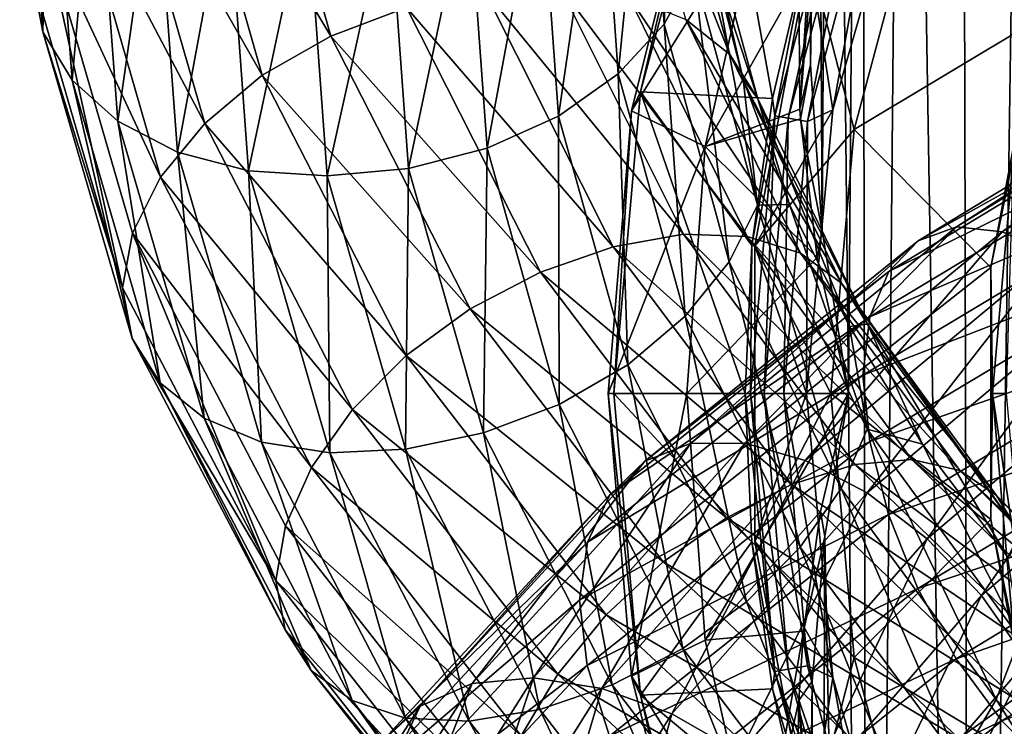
# Model space of a CAD drawing. Header units: metres. Extents: x -80 to 80, y -455 to 95.
# Tile 433 of 656: x -18.91 to -10.92, y -66.7 to -60.97. Entities that reach past the tile are written whole.
import ezdxf

# ---------------------------------------------------------------- set-up
doc = ezdxf.new("R2010")
doc.units = ezdxf.units.M
doc.layers.add('solid_501010_k_02', color=7, linetype='CONTINUOUS')

msp = doc.modelspace()

# ---------------------------------------------------------------- linework, layer by layer
at = {"layer": 'solid_501010_k_02'}
for points in [[(-12.497372, -50.545349, 264.743652), (-12.472243, -59.993923, 264.16745), (-12.494131, -61.334759, 265.382996)], [(-12.466619, -50.545349, 265.912903), (-12.497372, -50.545349, 264.743652), (-12.494131, -61.334759, 265.382996)], [(-12.466619, -50.545349, 265.912903), (-12.494131, -61.334759, 265.382996), (-12.397819, -62.676357, 266.595032)], [(-12.326715, -50.545349, 267.074158), (-12.466619, -50.545349, 265.912903), (-12.397819, -62.676357, 266.595032)], [(-12.326715, -50.545349, 267.074158), (-12.397819, -62.676357, 266.595032), (-12.185547, -64, 267.786102)], [(-12.078879, -50.545349, 268.217255), (-12.326715, -50.545349, 267.074158), (-12.185547, -64, 267.786102)], [(-12.078879, -50.545349, 268.217255), (-12.185547, -64, 267.786102), (-12.022826, -82.900002, 268.420776)], [(-11.725285, -50.545349, 269.332184), (-12.078879, -50.545349, 268.217255), (-12.022826, -82.900002, 268.420776)], [(-11.725285, -50.545349, 269.332184), (-12.022826, -82.900002, 268.420776), (-11.189547, -82.900002, 270.571716)], [(-11.269028, -50.545349, 270.409149), (-11.725285, -50.545349, 269.332184), (-11.189547, -82.900002, 270.571716)], [(-10.714101, -50.545349, 271.438782), (-11.269028, -50.545349, 270.409149), (-11.189547, -82.900002, 270.571716)], [(-10.714101, -50.545349, 271.438782), (-11.189547, -82.900002, 270.571716), (-9.975204, -82.900002, 272.532959)], [(-18.910841, -58.516361, 1091.8125), (-18.721889, -61.065845, 1089.799194), (-18.67226, -58.939873, 1092.180298)], [(-18.804489, -60.638824, 1089.411377), (-18.721889, -61.065845, 1089.799194), (-18.910841, -58.516361, 1091.8125)], [(-13.820017, -59.028263, 1092.089355), (-13.681931, -61.002808, 1090.714844), (-13.579836, -58.613708, 1091.712891)], [(-13.681931, -61.002808, 1090.714844), (-13.444151, -60.565147, 1090.374146), (-13.579836, -58.613708, 1091.712891)], [(-17.046282, -58.772739, 1088.064331), (-16.386702, -61.099876, 1086.339111), (-17.624775, -59.029377, 1088.184937)], [(-15.772873, -60.867599, 1086.396729), (-16.386702, -61.099876, 1086.339111), (-17.046282, -58.772739, 1088.064331)], [(-18.721889, -61.065845, 1089.799194), (-18.485693, -61.457039, 1090.190186), (-18.67226, -58.939873, 1092.180298)], [(-18.67226, -58.939873, 1092.180298), (-18.485693, -61.457039, 1090.190186), (-18.298069, -59.31918, 1092.502319)], [(-17.624775, -59.029377, 1088.184937), (-16.942812, -61.418648, 1086.384888), (-18.110498, -59.368954, 1088.398315)], [(-16.386702, -61.099876, 1086.339111), (-16.942812, -61.418648, 1086.384888), (-17.624775, -59.029377, 1088.184937)], [(-14.195586, -59.393745, 1092.425293), (-14.053748, -61.406757, 1090.998047), (-13.820017, -59.028263, 1092.089355)], [(-14.053748, -61.406757, 1090.998047), (-13.681931, -61.002808, 1090.714844), (-13.820017, -59.028263, 1092.089355)], [(-13.149282, -61.250885, 1087.885864), (-13.505402, -60.966637, 1087.475708), (-14.049006, -58.97879, 1088.836548)], [(-13.678554, -59.307518, 1089.205566), (-13.149282, -61.250885, 1087.885864), (-14.049006, -58.97879, 1088.836548)], [(-11.58414, -59.783718, 216.670502), (-9.915813, -59.062511, 208.408005), (-10.654238, -60.968605, 208.408005)], [(-12.80306, -61.606693, 225.473831), (-13.874375, -61.553574, 245.768097), (-13.238774, -59.18148, 245.768097)], [(-13.389583, -59.472614, 253.14827), (-13.238774, -59.18148, 245.768097), (-13.874375, -61.553574, 245.768097)], [(-12.527617, -60.435585, 225.473831), (-12.80306, -61.606693, 225.473831), (-13.238774, -59.18148, 245.768097)], [(-18.485693, -61.457039, 1090.190186), (-18.11524, -61.789673, 1090.553467), (-18.298069, -59.31918, 1092.502319)], [(-18.298069, -59.31918, 1092.502319), (-18.11524, -61.789673, 1090.553467), (-17.808598, -59.629642, 1092.758423)], [(-12.922226, -61.610386, 1088.305542), (-13.149282, -61.250885, 1087.885864), (-13.678554, -59.307518, 1089.205566)], [(-13.442357, -59.696835, 1089.601196), (-12.922226, -61.610386, 1088.305542), (-13.678554, -59.307518, 1089.205566)], [(-18.110498, -59.368954, 1088.398315), (-17.40974, -61.808651, 1086.533203), (-18.482315, -59.767731, 1088.686157)], [(-16.942812, -61.418648, 1086.384888), (-17.40974, -61.808651, 1086.533203), (-18.110498, -59.368954, 1088.398315)], [(-14.686212, -59.686253, 1092.699585), (-14.539472, -61.750988, 1091.205811), (-14.195586, -59.393745, 1092.425293)], [(-14.539472, -61.750988, 1091.205811), (-14.053748, -61.406757, 1090.998047), (-14.195586, -59.393745, 1092.425293)], [(-12.388083, -59.399479, 262.810791), (-12.587646, -60.646542, 263.594818), (-12.579794, -61.693146, 264.900696)], [(-12.388083, -59.399479, 262.810791), (-12.579794, -61.693146, 264.900696), (-12.472243, -59.993923, 264.16745)], [(-13.94687, -61.705887, 253.14827), (-13.389583, -59.472614, 253.14827), (-13.874375, -61.553574, 245.768097)], [(-12.903541, -60.0387, 260.51593), (-13.389583, -59.472614, 253.14827), (-13.94687, -61.705887, 253.14827)], [(-12.503762, -60.442493, 225), (-12.312249, -61.698456, 225), (-11.679694, -59.475254, 225)], [(-11.943911, -59.652771, 225.035461), (-11.679694, -59.475254, 225), (-12.312249, -61.698456, 225)], [(-12.196824, -59.560719, 225.290665), (-12.7824, -61.746117, 225.290665), (-12.527617, -60.435585, 225.473831)], [(-12.67404, -61.765224, 225.137177), (-12.7824, -61.746117, 225.290665), (-12.196824, -59.560719, 225.290665)], [(-12.093428, -59.598351, 225.137177), (-12.67404, -61.765224, 225.137177), (-12.196824, -59.560719, 225.290665)], [(-12.093428, -59.598351, 225.137177), (-12.517344, -61.792854, 225.035461), (-12.67404, -61.765224, 225.137177)], [(-12.093428, -59.598351, 225.137177), (-11.943911, -59.652771, 225.035461), (-12.517344, -61.792854, 225.035461)], [(-18.11524, -61.789673, 1090.553467), (-17.630659, -62.041767, 1090.866943), (-17.808598, -59.629642, 1092.758423)], [(-17.808598, -59.629642, 1092.758423), (-17.630659, -62.041767, 1090.866943), (-17.225147, -59.847664, 1092.929199)], [(-12.517344, -61.792854, 225.035461), (-11.943911, -59.652771, 225.035461), (-12.312249, -61.698456, 225)], [(-15.270543, -59.882988, 1092.892212), (-15.117965, -62.010574, 1091.321167), (-14.686212, -59.686253, 1092.699585)], [(-15.117965, -62.010574, 1091.321167), (-14.539472, -61.750988, 1091.205811), (-14.686212, -59.686253, 1092.699585)], [(-13.442357, -59.696835, 1089.601196), (-13.307853, -60.405128, 1089.801025), (-13.040816, -61.449078, 1089.091309)], [(-13.442357, -59.696835, 1089.601196), (-13.040816, -61.449078, 1089.091309), (-12.922226, -61.610386, 1088.305542)], [(-18.482315, -59.767731, 1088.686157), (-17.76717, -62.244045, 1086.768677), (-18.720097, -60.200897, 1089.029175)], [(-17.40974, -61.808651, 1086.533203), (-17.76717, -62.244045, 1086.768677), (-18.482315, -59.767731, 1088.686157)], [(-12.140301, -61.859337, 216.670502), (-12.503762, -60.442493, 225), (-11.58414, -59.783718, 216.670502)], [(-12.140301, -61.859337, 216.670502), (-11.58414, -59.783718, 216.670502), (-10.654238, -60.968605, 208.408005)], [(-17.630659, -62.041767, 1090.866943), (-17.05304, -62.192371, 1091.108765), (-17.225147, -59.847664, 1092.929199)], [(-17.225147, -59.847664, 1092.929199), (-17.05304, -62.192371, 1091.108765), (-16.580612, -59.963184, 1093.007813)], [(-15.915524, -59.975185, 1092.995239), (-15.756501, -62.173279, 1091.340454), (-15.270543, -59.882988, 1092.892212)], [(-15.756501, -62.173279, 1091.340454), (-15.117965, -62.010574, 1091.321167), (-15.270543, -59.882988, 1092.892212)], [(-17.05304, -62.192371, 1091.108765), (-16.414946, -62.2351, 1091.268066), (-16.580612, -59.963184, 1093.007813)], [(-16.580612, -59.963184, 1093.007813), (-16.414946, -62.2351, 1091.268066), (-15.915524, -59.975185, 1092.995239)], [(-16.414946, -62.2351, 1091.268066), (-15.756501, -62.173279, 1091.340454), (-15.915524, -59.975185, 1092.995239)], [(-12.579794, -61.693146, 264.900696), (-12.494131, -61.334759, 265.382996), (-12.472243, -59.993923, 264.16745)], [(-13.348482, -61.997181, 260.51593), (-12.903541, -60.0387, 260.51593), (-13.94687, -61.705887, 253.14827)], [(-12.587646, -60.646542, 263.594818), (-12.903541, -60.0387, 260.51593), (-13.348482, -61.997181, 260.51593)], [(-18.720097, -60.200897, 1089.029175), (-18.076832, -63.142056, 1087.4375), (-18.804489, -60.638824, 1089.411377)], [(-18.720097, -60.200897, 1089.029175), (-17.99575, -62.698143, 1087.075073), (-18.076832, -63.142056, 1087.4375)], [(-17.76717, -62.244045, 1086.768677), (-17.99575, -62.698143, 1087.075073), (-18.720097, -60.200897, 1089.029175)], [(-13.444151, -60.565147, 1090.374146), (-12.92395, -62.471256, 1089.067139), (-13.307853, -60.405128, 1089.801025)], [(-12.92395, -62.471256, 1089.067139), (-13.040816, -61.449078, 1089.091309), (-13.307853, -60.405128, 1089.801025)], [(-12.503762, -60.442493, 225), (-12.944556, -62.800648, 225), (-12.312249, -61.698456, 225)], [(-12.140301, -61.859337, 216.670502), (-12.944556, -62.800648, 225), (-12.503762, -60.442493, 225)], [(-12.7824, -61.746117, 225.290665), (-12.80306, -61.606693, 225.473831), (-12.527617, -60.435585, 225.473831)], [(-18.804489, -60.638824, 1089.411377), (-18.076832, -63.142056, 1087.4375), (-18.721889, -61.065845, 1089.799194)], [(-13.681931, -61.002808, 1090.714844), (-13.152531, -62.931293, 1089.372559), (-13.444151, -60.565147, 1090.374146)], [(-13.152531, -62.931293, 1089.372559), (-12.92395, -62.471256, 1089.067139), (-13.444151, -60.565147, 1090.374146)], [(-14.526503, -60.697113, 1086.786743), (-13.524481, -62.707867, 1085.390869), (-15.139907, -60.730438, 1086.54895)], [(-13.007513, -62.724632, 1085.770386), (-13.524481, -62.707867, 1085.390869), (-14.526503, -60.697113, 1086.786743)], [(-13.971232, -60.776337, 1087.100952), (-13.007513, -62.724632, 1085.770386), (-14.526503, -60.697113, 1086.786743)], [(-12.579794, -61.693146, 264.900696), (-12.587646, -60.646542, 263.594818), (-13.348482, -61.997181, 260.51593)], [(-15.139907, -60.730438, 1086.54895), (-14.095573, -62.809174, 1085.079346), (-15.772873, -60.867599, 1086.396729)], [(-13.524481, -62.707867, 1085.390869), (-14.095573, -62.809174, 1085.079346), (-15.139907, -60.730438, 1086.54895)], [(-12.573814, -62.861595, 1086.198486), (-13.007513, -62.724632, 1085.770386), (-13.971232, -60.776337, 1087.100952)], [(-13.505402, -60.966637, 1087.475708), (-12.573814, -62.861595, 1086.198486), (-13.971232, -60.776337, 1087.100952)], [(-15.772873, -60.867599, 1086.396729), (-14.684878, -63.015503, 1084.849609), (-16.386702, -61.099876, 1086.339111)], [(-14.095573, -62.809174, 1085.079346), (-14.684878, -63.015503, 1084.849609), (-15.772873, -60.867599, 1086.396729)], [(-14.053748, -61.406757, 1090.998047), (-13.50996, -63.372509, 1089.604126), (-13.681931, -61.002808, 1090.714844)], [(-13.50996, -63.372509, 1089.604126), (-13.152531, -62.931293, 1089.372559), (-13.681931, -61.002808, 1090.714844)], [(-12.24226, -63.10405, 1086.647827), (-12.573814, -62.861595, 1086.198486), (-13.505402, -60.966637, 1087.475708)], [(-13.149282, -61.250885, 1087.885864), (-12.24226, -63.10405, 1086.647827), (-13.505402, -60.966637, 1087.475708)], [(-12.140301, -61.859337, 216.670502), (-10.654238, -60.968605, 208.408005), (-11.029846, -62.977936, 208.408005)], [(-10.849297, -62.086975, 208.246597), (-11.029846, -62.977936, 208.408005), (-10.654238, -60.968605, 208.408005)], [(-18.721889, -61.065845, 1089.799194), (-17.997475, -63.551773, 1087.830322), (-18.485693, -61.457039, 1090.190186)], [(-18.076832, -63.142056, 1087.4375), (-17.997475, -63.551773, 1087.830322), (-18.721889, -61.065845, 1089.799194)], [(-16.386702, -61.099876, 1086.339111), (-15.256366, -63.313736, 1084.715332), (-16.942812, -61.418648, 1086.384888)], [(-14.684878, -63.015503, 1084.849609), (-15.256366, -63.313736, 1084.715332), (-16.386702, -61.099876, 1086.339111)], [(-8.823799, -61.122719, 1113.36084), (-11.308135, -62.647842, 1112.371582), (-9.066976, -61.207577, 1113.961426)], [(-10.936972, -62.687752, 1111.834717), (-11.308135, -62.647842, 1112.371582), (-8.823799, -61.122719, 1113.36084)], [(-8.534179, -61.196438, 1112.778198), (-10.936972, -62.687752, 1111.834717), (-8.823799, -61.122719, 1113.36084)], [(-10.527284, -62.873657, 1111.349854), (-10.936972, -62.687752, 1111.834717), (-8.534179, -61.196438, 1112.778198)], [(-12.030865, -63.435532, 1087.090454), (-12.24226, -63.10405, 1086.647827), (-13.149282, -61.250885, 1087.885864)], [(-12.922226, -61.610386, 1088.305542), (-12.030865, -63.435532, 1087.090454), (-13.149282, -61.250885, 1087.885864)], [(-9.066976, -61.207577, 1113.961426), (-11.619778, -62.760117, 1112.932129), (-9.253124, -61.436886, 1114.5448)], [(-11.308135, -62.647842, 1112.371582), (-11.619778, -62.760117, 1112.932129), (-9.066976, -61.207577, 1113.961426)], [(-12.574891, -61.772377, 264.999634), (-12.494131, -61.334759, 265.382996), (-12.579794, -61.693146, 264.900696)], [(-12.574891, -61.772377, 264.999634), (-12.397819, -62.676357, 266.595032), (-12.494131, -61.334759, 265.382996)], [(-16.942812, -61.418648, 1086.384888), (-15.774116, -63.690895, 1084.689819), (-17.40974, -61.808651, 1086.533203)], [(-15.256366, -63.313736, 1084.715332), (-15.774116, -63.690895, 1084.689819), (-16.942812, -61.418648, 1086.384888)], [(-14.539472, -61.750988, 1091.205811), (-13.976889, -63.766857, 1089.746704), (-14.053748, -61.406757, 1090.998047)], [(-13.976889, -63.766857, 1089.746704), (-13.50996, -63.372509, 1089.604126), (-14.053748, -61.406757, 1090.998047)], [(-9.253124, -61.436886, 1114.5448), (-11.858336, -63.009304, 1113.483398), (-9.372169, -61.793991, 1115.075439)], [(-11.619778, -62.760117, 1112.932129), (-11.858336, -63.009304, 1113.483398), (-9.253124, -61.436886, 1114.5448)], [(-18.485693, -61.457039, 1090.190186), (-17.770418, -63.911583, 1088.244019), (-18.11524, -61.789673, 1090.553467)], [(-17.997475, -63.551773, 1087.830322), (-17.770418, -63.911583, 1088.244019), (-18.485693, -61.457039, 1090.190186)], [(-12.92395, -62.471256, 1089.067139), (-12.663354, -62.467094, 1088.403442), (-13.040816, -61.449078, 1089.091309)], [(-12.922226, -61.610386, 1088.305542), (-13.040816, -61.449078, 1089.091309), (-12.663354, -62.467094, 1088.403442)], [(-13.874375, -61.553574, 245.768097), (-13.024833, -64, 225.473831), (-14.088409, -64, 245.768097)], [(-13.94687, -61.705887, 253.14827), (-13.874375, -61.553574, 245.768097), (-14.088409, -64, 245.768097)], [(-12.969271, -62.798222, 225.473831), (-13.024833, -64, 225.473831), (-13.874375, -61.553574, 245.768097)], [(-12.80306, -61.606693, 225.473831), (-12.969271, -62.798222, 225.473831), (-13.874375, -61.553574, 245.768097)], [(-12.7824, -61.746117, 225.290665), (-12.969271, -62.798222, 225.473831), (-12.80306, -61.606693, 225.473831)], [(-12.922226, -61.610386, 1088.305542), (-12.663354, -62.467094, 1088.403442), (-12.177386, -63.455177, 1087.74353)], [(-12.922226, -61.610386, 1088.305542), (-12.177386, -63.455177, 1087.74353), (-12.030865, -63.435532, 1087.090454)], [(-15.117965, -62.010574, 1091.321167), (-14.532998, -64.087357, 1089.786133), (-14.539472, -61.750988, 1091.205811)], [(-14.532998, -64.087357, 1089.786133), (-13.976889, -63.766857, 1089.746704), (-14.539472, -61.750988, 1091.205811)], [(-13.94687, -61.705887, 253.14827), (-14.088409, -64, 245.768097), (-14.134289, -64, 253.14827)], [(-13.348482, -61.997181, 260.51593), (-13.94687, -61.705887, 253.14827), (-14.134289, -64, 253.14827)], [(-12.574891, -61.772377, 264.999634), (-12.579794, -61.693146, 264.900696), (-13.348482, -61.997181, 260.51593)], [(-12.7824, -61.746117, 225.290665), (-12.979589, -64, 225.290665), (-12.969271, -62.798222, 225.473831)], [(-12.7824, -61.746117, 225.290665), (-12.869557, -64, 225.137177), (-12.979589, -64, 225.290665)], [(-12.944556, -62.800648, 225), (-12.525517, -64, 225), (-12.312249, -61.698456, 225)], [(-12.67404, -61.765224, 225.137177), (-12.869557, -64, 225.137177), (-12.7824, -61.746117, 225.290665)], [(-12.517344, -61.792854, 225.035461), (-12.312249, -61.698456, 225), (-12.525517, -64, 225)], [(-18.11524, -61.789673, 1090.553467), (-17.414299, -64.198936, 1088.647949), (-17.630659, -62.041767, 1090.866943)], [(-17.770418, -63.911583, 1088.244019), (-17.414299, -64.198936, 1088.647949), (-18.11524, -61.789673, 1090.553467)], [(-17.40974, -61.808651, 1086.533203), (-16.208836, -64.128288, 1084.776245), (-17.76717, -62.244045, 1086.768677)], [(-15.774116, -63.690895, 1084.689819), (-16.208836, -64.128288, 1084.776245), (-17.40974, -61.808651, 1086.533203)], [(-12.440019, -62.895477, 266.402863), (-12.574891, -61.772377, 264.999634), (-13.348482, -61.997181, 260.51593)], [(-12.67404, -61.765224, 225.137177), (-12.710443, -64, 225.035461), (-12.869557, -64, 225.137177)], [(-12.67404, -61.765224, 225.137177), (-12.517344, -61.792854, 225.035461), (-12.710443, -64, 225.035461)], [(-12.517344, -61.792854, 225.035461), (-12.525517, -64, 225), (-12.710443, -64, 225.035461)], [(-12.440019, -62.895477, 266.402863), (-12.397819, -62.676357, 266.595032), (-12.574891, -61.772377, 264.999634)], [(-9.372169, -61.793991, 1115.075439), (-12.010898, -63.377735, 1113.991455), (-9.413958, -62.261047, 1115.517212)], [(-11.858336, -63.009304, 1113.483398), (-12.010898, -63.377735, 1113.991455), (-9.372169, -61.793991, 1115.075439)], [(-12.327584, -64, 216.670502), (-12.944556, -62.800648, 225), (-12.140301, -61.859337, 216.670502)], [(-12.327584, -64, 216.670502), (-12.140301, -61.859337, 216.670502), (-11.029846, -62.977936, 208.408005)], [(-13.348482, -61.997181, 260.51593), (-14.134289, -64, 253.14827), (-13.497898, -64, 260.51593)], [(-12.440019, -62.895477, 266.402863), (-13.348482, -61.997181, 260.51593), (-13.497898, -64, 260.51593)], [(-17.630659, -62.041767, 1090.866943), (-16.948467, -64.394409, 1089.0177), (-17.05304, -62.192371, 1091.108765)], [(-17.414299, -64.198936, 1088.647949), (-16.948467, -64.394409, 1089.0177), (-17.630659, -62.041767, 1090.866943)], [(-15.756501, -62.173279, 1091.340454), (-15.146827, -64.318405, 1089.723267), (-15.117965, -62.010574, 1091.321167)], [(-15.146827, -64.318405, 1089.723267), (-14.532998, -64.087357, 1089.786133), (-15.117965, -62.010574, 1091.321167)], [(-11.016665, -64, 208.246597), (-11.029846, -62.977936, 208.408005), (-10.849297, -62.086975, 208.246597)], [(-11.016665, -64, 208.246597), (-10.849297, -62.086975, 208.246597), (-10.90488, -64, 208.115189)], [(-17.05304, -62.192371, 1091.108765), (-16.393198, -64.479637, 1089.329346), (-16.414946, -62.2351, 1091.268066)], [(-16.948467, -64.394409, 1089.0177), (-16.393198, -64.479637, 1089.329346), (-17.05304, -62.192371, 1091.108765)], [(-16.414946, -62.2351, 1091.268066), (-15.779794, -64.45179, 1089.567749), (-15.756501, -62.173279, 1091.340454)], [(-16.393198, -64.479637, 1089.329346), (-15.779794, -64.45179, 1089.567749), (-16.414946, -62.2351, 1091.268066)], [(-15.779794, -64.45179, 1089.567749), (-15.146827, -64.318405, 1089.723267), (-15.756501, -62.173279, 1091.340454)], [(-17.76717, -62.244045, 1086.768677), (-16.541611, -64.598091, 1084.962036), (-17.99575, -62.698143, 1087.075073)], [(-16.208836, -64.128288, 1084.776245), (-16.541611, -64.598091, 1084.962036), (-17.76717, -62.244045, 1086.768677)], [(-9.413958, -62.261047, 1115.517212), (-12.068283, -63.849205, 1114.42041), (-9.373067, -62.810688, 1115.837158)], [(-12.010898, -63.377735, 1113.991455), (-12.068283, -63.849205, 1114.42041), (-9.413958, -62.261047, 1115.517212)], [(-13.152531, -62.931293, 1089.372559), (-12.245283, -64.770493, 1088.112915), (-12.92395, -62.471256, 1089.067139)], [(-12.92395, -62.471256, 1089.067139), (-12.032471, -64.289421, 1087.841064), (-12.663354, -62.467094, 1088.403442)], [(-12.245283, -64.770493, 1088.112915), (-12.032471, -64.289421, 1087.841064), (-12.92395, -62.471256, 1089.067139)], [(-12.032471, -64.289421, 1087.841064), (-12.177386, -63.455177, 1087.74353), (-12.663354, -62.467094, 1088.403442)], [(-17.99575, -62.698143, 1087.075073), (-16.833288, -65.514519, 1085.58252), (-18.076832, -63.142056, 1087.4375)], [(-17.99575, -62.698143, 1087.075073), (-16.754423, -65.071838, 1085.233643), (-16.833288, -65.514519, 1085.58252)], [(-16.541611, -64.598091, 1084.962036), (-16.754423, -65.071838, 1085.233643), (-17.99575, -62.698143, 1087.075073)], [(-13.524481, -62.707867, 1085.390869), (-12.134314, -64.574104, 1084.135864), (-14.095573, -62.809174, 1085.079346)], [(-11.670484, -64.534172, 1084.575439), (-12.134314, -64.574104, 1084.135864), (-13.524481, -62.707867, 1085.390869)], [(-13.007513, -62.724632, 1085.770386), (-11.670484, -64.534172, 1084.575439), (-13.524481, -62.707867, 1085.390869)], [(-11.308135, -62.647842, 1112.371582), (-13.467546, -64.403839, 1111.059937), (-11.619778, -62.760117, 1112.932129)], [(-13.025505, -64.402824, 1110.579834), (-13.467546, -64.403839, 1111.059937), (-11.308135, -62.647842, 1112.371582)], [(-10.936972, -62.687752, 1111.834717), (-13.025505, -64.402824, 1110.579834), (-11.308135, -62.647842, 1112.371582)], [(-12.537583, -64.542397, 1110.156006), (-13.025505, -64.402824, 1110.579834), (-10.936972, -62.687752, 1111.834717)], [(-10.527284, -62.873657, 1111.349854), (-12.537583, -64.542397, 1110.156006), (-10.936972, -62.687752, 1111.834717)], [(-12.440019, -62.895477, 266.402863), (-12.185547, -64, 267.786102), (-12.397819, -62.676357, 266.595032)], [(-11.619778, -62.760117, 1112.932129), (-13.8387, -64.549202, 1111.571167), (-11.858336, -63.009304, 1113.483398)], [(-13.467546, -64.403839, 1111.059937), (-13.8387, -64.549202, 1111.571167), (-11.619778, -62.760117, 1112.932129)], [(-12.979589, -64, 225.290665), (-13.024833, -64, 225.473831), (-12.969271, -62.798222, 225.473831)], [(-11.281365, -64.622726, 1085.052612), (-11.670484, -64.534172, 1084.575439), (-13.007513, -62.724632, 1085.770386)], [(-12.573814, -62.861595, 1086.198486), (-11.281365, -64.622726, 1085.052612), (-13.007513, -62.724632, 1085.770386)], [(-12.944556, -62.800648, 225), (-12.944556, -65.199348, 225), (-12.525517, -64, 225)], [(-12.327584, -64, 216.670502), (-12.944556, -65.199348, 225), (-12.944556, -62.800648, 225)], [(-14.095573, -62.809174, 1085.079346), (-12.646704, -64.737152, 1083.75647), (-14.684878, -63.015503, 1084.849609)], [(-12.134314, -64.574104, 1084.135864), (-12.646704, -64.737152, 1083.75647), (-14.095573, -62.809174, 1085.079346)], [(-10.983891, -64.827255, 1085.537964), (-11.281365, -64.622726, 1085.052612), (-12.573814, -62.861595, 1086.198486)], [(-12.24226, -63.10405, 1086.647827), (-10.983891, -64.827255, 1085.537964), (-12.573814, -62.861595, 1086.198486)], [(-12.03445, -64.80587, 1109.80957), (-12.537583, -64.542397, 1110.156006), (-10.527284, -62.873657, 1111.349854)], [(-12.068283, -63.849205, 1114.42041), (-12.012049, -64.388145, 1114.743774), (-9.373067, -62.810688, 1115.837158)], [(-10.104823, -63.18581, 1110.941528), (-12.03445, -64.80587, 1109.80957), (-10.527284, -62.873657, 1111.349854)], [(-9.373067, -62.810688, 1115.837158), (-12.012049, -64.388145, 1114.743774), (-9.254816, -63.420395, 1116.030762)], [(-13.50996, -63.372509, 1089.604126), (-12.578058, -65.246727, 1088.295532), (-13.152531, -62.931293, 1089.372559)], [(-12.440019, -62.895477, 266.402863), (-13.497898, -64, 260.51593), (-12.185547, -64, 267.786102)], [(-12.578058, -65.246727, 1088.295532), (-12.245283, -64.770493, 1088.112915), (-13.152531, -62.931293, 1089.372559)], [(-14.684878, -63.015503, 1084.849609), (-13.175435, -65.006294, 1083.455444), (-15.256366, -63.313736, 1084.715332)], [(-12.646704, -64.737152, 1083.75647), (-13.175435, -65.006294, 1083.455444), (-14.684878, -63.015503, 1084.849609)], [(-11.858336, -63.009304, 1113.483398), (-14.122815, -64.822273, 1112.082886), (-12.010898, -63.377735, 1113.991455)], [(-13.8387, -64.549202, 1111.571167), (-14.122815, -64.822273, 1112.082886), (-11.858336, -63.009304, 1113.483398)], [(-12.327584, -64, 216.670502), (-11.029846, -62.977936, 208.408005), (-11.029846, -65.022064, 208.408005)], [(-11.016665, -64, 208.246597), (-11.029846, -65.022064, 208.408005), (-11.029846, -62.977936, 208.408005)], [(-10.794225, -65.133331, 1086.001465), (-10.983891, -64.827255, 1085.537964), (-12.24226, -63.10405, 1086.647827)], [(-12.030865, -63.435532, 1087.090454), (-10.794225, -65.133331, 1086.001465), (-12.24226, -63.10405, 1086.647827)], [(-18.076832, -63.142056, 1087.4375), (-16.833288, -65.514519, 1085.58252), (-17.997475, -63.551773, 1087.830322)], [(-11.546865, -65.176491, 1109.561035), (-12.03445, -64.80587, 1109.80957), (-10.104823, -63.18581, 1110.941528)], [(-9.695419, -63.604332, 1110.634277), (-11.546865, -65.176491, 1109.561035), (-10.104823, -63.18581, 1110.941528)], [(-15.256366, -63.313736, 1084.715332), (-13.68818, -65.364433, 1083.25061), (-15.774116, -63.690895, 1084.689819)], [(-13.175435, -65.006294, 1083.455444), (-13.68818, -65.364433, 1083.25061), (-15.256366, -63.313736, 1084.715332)], [(-12.010898, -63.377735, 1113.991455), (-14.30451, -65.204147, 1112.563477), (-12.068283, -63.849205, 1114.42041)], [(-14.122815, -64.822273, 1112.082886), (-14.30451, -65.204147, 1112.563477), (-12.010898, -63.377735, 1113.991455)], [(-13.976889, -63.766857, 1089.746704), (-13.012779, -65.688171, 1088.375977), (-13.50996, -63.372509, 1089.604126)], [(-13.012779, -65.688171, 1088.375977), (-12.578058, -65.246727, 1088.295532), (-13.50996, -63.372509, 1089.604126)], [(-12.030865, -63.435532, 1087.090454), (-12.177386, -63.455177, 1087.74353), (-11.585923, -64.409698, 1087.117188)], [(-12.030865, -63.435532, 1087.090454), (-11.585923, -64.409698, 1087.117188), (-10.893311, -65.325867, 1086.530884)], [(-12.030865, -63.435532, 1087.090454), (-10.893311, -65.325867, 1086.530884), (-10.794225, -65.133331, 1086.001465)], [(-12.012049, -64.388145, 1114.743774), (-11.860504, -64.980751, 1114.95105), (-9.254816, -63.420395, 1116.030762)], [(-9.254816, -63.420395, 1116.030762), (-11.860504, -64.980751, 1114.95105), (-9.069349, -64.044884, 1116.086914)], [(-12.032471, -64.289421, 1087.841064), (-11.585923, -64.409698, 1087.117188), (-12.177386, -63.455177, 1087.74353)], [(-17.997475, -63.551773, 1087.830322), (-16.756029, -65.914803, 1085.974731), (-17.770418, -63.911583, 1088.244019)], [(-16.833288, -65.514519, 1085.58252), (-16.756029, -65.914803, 1085.974731), (-17.997475, -63.551773, 1087.830322)], [(-11.10549, -65.637604, 1109.430786), (-11.546865, -65.176491, 1109.561035), (-9.695419, -63.604332, 1110.634277)], [(-9.324815, -64.109505, 1110.451782), (-11.10549, -65.637604, 1109.430786), (-9.695419, -63.604332, 1110.634277)], [(-15.774116, -63.690895, 1084.689819), (-14.152711, -65.794632, 1083.159546), (-16.208836, -64.128288, 1084.776245)], [(-13.68818, -65.364433, 1083.25061), (-14.152711, -65.794632, 1083.159546), (-15.774116, -63.690895, 1084.689819)], [(-14.532998, -64.087357, 1089.786133), (-13.530528, -66.06591, 1088.343262), (-13.976889, -63.766857, 1089.746704)], [(-13.530528, -66.06591, 1088.343262), (-13.012779, -65.688171, 1088.375977), (-13.976889, -63.766857, 1089.746704)], [(-17.770418, -63.911583, 1088.244019), (-16.544634, -66.24511, 1086.410034), (-17.414299, -64.198936, 1088.647949)], [(-16.756029, -65.914803, 1085.974731), (-16.544634, -66.24511, 1086.410034), (-17.770418, -63.911583, 1088.244019)], [(-12.068283, -63.849205, 1114.42041), (-14.368502, -65.674995, 1112.980835), (-12.012049, -64.388145, 1114.743774)], [(-14.30451, -65.204147, 1112.563477), (-14.368502, -65.674995, 1112.980835), (-12.068283, -63.849205, 1114.42041)], [(-14.134289, -64, 253.14827), (-14.088409, -64, 245.768097), (-13.874375, -66.446426, 245.768097)], [(-13.94708, -66.292839, 253.14827), (-14.134289, -64, 253.14827), (-13.874375, -66.446426, 245.768097)], [(-13.497898, -64, 260.51593), (-14.134289, -64, 253.14827), (-13.94708, -66.292839, 253.14827)], [(-12.969271, -65.201782, 225.473831), (-14.088409, -64, 245.768097), (-13.024833, -64, 225.473831)], [(-12.969271, -65.201782, 225.473831), (-13.874375, -66.446426, 245.768097), (-14.088409, -64, 245.768097)], [(-13.348936, -65.999786, 260.51593), (-13.497898, -64, 260.51593), (-13.94708, -66.292839, 253.14827)], [(-13.348936, -65.999786, 260.51593), (-12.185547, -64, 267.786102), (-13.497898, -64, 260.51593)], [(-12.412838, -64.955551, 266.589264), (-12.185547, -64, 267.786102), (-13.348936, -65.999786, 260.51593)], [(-12.7824, -66.253883, 225.290665), (-12.969271, -65.201782, 225.473831), (-13.024833, -64, 225.473831)], [(-12.979589, -64, 225.290665), (-12.7824, -66.253883, 225.290665), (-13.024833, -64, 225.473831)], [(-12.67404, -66.234772, 225.137177), (-12.7824, -66.253883, 225.290665), (-12.979589, -64, 225.290665)], [(-12.67404, -66.234772, 225.137177), (-12.979589, -64, 225.290665), (-12.869557, -64, 225.137177)], [(-12.944556, -65.199348, 225), (-12.312249, -66.301544, 225), (-12.525517, -64, 225)], [(-12.140301, -66.140663, 216.670502), (-12.944556, -65.199348, 225), (-12.327584, -64, 216.670502)], [(-12.869557, -64, 225.137177), (-12.710443, -64, 225.035461), (-12.517344, -66.207146, 225.035461)], [(-12.67404, -66.234772, 225.137177), (-12.869557, -64, 225.137177), (-12.517344, -66.207146, 225.035461)], [(-12.710443, -64, 225.035461), (-12.525517, -64, 225), (-12.312249, -66.301544, 225)], [(-12.517344, -66.207146, 225.035461), (-12.710443, -64, 225.035461), (-12.312249, -66.301544, 225)], [(-12.412838, -64.955551, 266.589264), (-12.377769, -65.158562, 266.743805), (-12.185547, -64, 267.786102)], [(-12.185547, -64, 267.786102), (-12.377769, -65.158562, 266.743805), (-12.022826, -82.900002, 268.420776)], [(-12.140301, -66.140663, 216.670502), (-12.327584, -64, 216.670502), (-11.029846, -65.022064, 208.408005)], [(-11.860504, -64.980751, 1114.95105), (-11.62282, -65.580597, 1115.03186), (-9.069349, -64.044884, 1116.086914)], [(-9.069349, -64.044884, 1116.086914), (-11.62282, -65.580597, 1115.03186), (-8.826745, -64.645309, 1115.999634)], [(-10.849297, -65.913025, 208.246597), (-11.029846, -65.022064, 208.408005), (-11.016665, -64, 208.246597)], [(-11.016665, -64, 208.246597), (-10.90488, -64, 208.115189), (-10.73921, -65.893616, 208.115189)], [(-10.849297, -65.913025, 208.246597), (-11.016665, -64, 208.246597), (-10.73921, -65.893616, 208.115189)], [(-16.208836, -64.128288, 1084.776245), (-14.542747, -66.275078, 1083.188965), (-16.541611, -64.598091, 1084.962036)], [(-14.152711, -65.794632, 1083.159546), (-14.542747, -66.275078, 1083.188965), (-16.208836, -64.128288, 1084.776245)], [(-15.146827, -64.318405, 1089.723267), (-14.102016, -66.361168, 1088.202271), (-14.532998, -64.087357, 1089.786133)], [(-14.102016, -66.361168, 1088.202271), (-13.530528, -66.06591, 1088.343262), (-14.532998, -64.087357, 1089.786133)], [(-10.735209, -66.165977, 1109.42749), (-11.10549, -65.637604, 1109.430786), (-9.324815, -64.109505, 1110.451782)], [(-17.414299, -64.198936, 1088.647949), (-16.213079, -66.489891, 1086.852661), (-16.948467, -64.394409, 1089.0177)], [(-16.544634, -66.24511, 1086.410034), (-16.213079, -66.489891, 1086.852661), (-17.414299, -64.198936, 1088.647949)], [(-15.779794, -64.45179, 1089.567749), (-14.691321, -66.56179, 1087.967529), (-15.146827, -64.318405, 1089.723267)], [(-14.691321, -66.56179, 1087.967529), (-14.102016, -66.361168, 1088.202271), (-15.146827, -64.318405, 1089.723267)], [(-12.245283, -64.770493, 1088.112915), (-10.986604, -66.481178, 1086.983032), (-12.032471, -64.289421, 1087.841064)], [(-12.032471, -64.289421, 1087.841064), (-10.795666, -65.980972, 1086.742065), (-11.585923, -64.409698, 1087.117188)], [(-10.986604, -66.481178, 1086.983032), (-10.795666, -65.980972, 1086.742065), (-12.032471, -64.289421, 1087.841064)], [(-16.948467, -64.394409, 1089.0177), (-15.779382, -66.632164, 1087.275879), (-16.393198, -64.479637, 1089.329346)], [(-16.213079, -66.489891, 1086.852661), (-15.779382, -66.632164, 1087.275879), (-16.948467, -64.394409, 1089.0177)], [(-14.368502, -65.674995, 1112.980835), (-14.305881, -66.206276, 1113.304932), (-12.012049, -64.388145, 1114.743774)], [(-12.012049, -64.388145, 1114.743774), (-14.305881, -66.206276, 1113.304932), (-11.860504, -64.980751, 1114.95105)], [(-16.393198, -64.479637, 1089.329346), (-15.262413, -66.65596, 1087.653931), (-15.779794, -64.45179, 1089.567749)], [(-15.262413, -66.65596, 1087.653931), (-14.691321, -66.56179, 1087.967529), (-15.779794, -64.45179, 1089.567749)], [(-13.467546, -64.403839, 1111.059937), (-15.240465, -66.352196, 1109.471558), (-13.8387, -64.549202, 1111.571167)], [(-14.740232, -66.304344, 1109.057495), (-15.240465, -66.352196, 1109.471558), (-13.467546, -64.403839, 1111.059937)], [(-13.025505, -64.402824, 1110.579834), (-14.740232, -66.304344, 1109.057495), (-13.467546, -64.403839, 1111.059937)], [(-14.188077, -66.3908, 1108.704956), (-14.740232, -66.304344, 1109.057495), (-13.025505, -64.402824, 1110.579834)], [(-12.537583, -64.542397, 1110.156006), (-14.188077, -66.3908, 1108.704956), (-13.025505, -64.402824, 1110.579834)], [(-10.795666, -65.980972, 1086.742065), (-10.893311, -65.325867, 1086.530884), (-11.585923, -64.409698, 1087.117188)], [(-15.779382, -66.632164, 1087.275879), (-15.262413, -66.65596, 1087.653931), (-16.393198, -64.479637, 1089.329346)], [(-13.8387, -64.549202, 1111.571167), (-15.660479, -66.535355, 1109.925659), (-14.122815, -64.822273, 1112.082886)], [(-15.240465, -66.352196, 1109.471558), (-15.660479, -66.535355, 1109.925659), (-13.8387, -64.549202, 1111.571167)], [(-13.618709, -66.598434, 1108.430542), (-14.188077, -66.3908, 1108.704956), (-12.537583, -64.542397, 1110.156006)], [(-12.03445, -64.80587, 1109.80957), (-13.618709, -66.598434, 1108.430542), (-12.537583, -64.542397, 1110.156006)], [(-11.670484, -64.534172, 1084.575439), (-9.999424, -66.166092, 1083.562378), (-12.134314, -64.574104, 1084.135864)], [(-9.666022, -66.212547, 1084.082764), (-9.999424, -66.166092, 1083.562378), (-11.670484, -64.534172, 1084.575439)], [(-11.281365, -64.622726, 1085.052612), (-9.666022, -66.212547, 1084.082764), (-11.670484, -64.534172, 1084.575439)], [(-16.541611, -64.598091, 1084.962036), (-14.841316, -66.776146, 1083.328857), (-16.754423, -65.071838, 1085.233643)], [(-14.542747, -66.275078, 1083.188965), (-14.841316, -66.776146, 1083.328857), (-16.541611, -64.598091, 1084.962036)], [(-12.134314, -64.574104, 1084.135864), (-10.39684, -66.255371, 1083.069702), (-12.646704, -64.737152, 1083.75647)], [(-9.999424, -66.166092, 1083.562378), (-10.39684, -66.255371, 1083.069702), (-12.134314, -64.574104, 1084.135864)], [(-9.411142, -66.384125, 1084.599854), (-9.666022, -66.212547, 1084.082764), (-11.281365, -64.622726, 1085.052612)], [(-10.983891, -64.827255, 1085.537964), (-9.411142, -66.384125, 1084.599854), (-11.281365, -64.622726, 1085.052612)], [(-11.62282, -65.580597, 1115.03186), (-11.311911, -66.150253, 1114.978882), (-8.826745, -64.645309, 1115.999634)], [(-8.826745, -64.645309, 1115.999634), (-11.311911, -66.150253, 1114.978882), (-8.53756, -65.184082, 1115.765503)], [(-12.646704, -64.737152, 1083.75647), (-10.835862, -66.472153, 1082.630371), (-13.175435, -65.006294, 1083.455444)], [(-10.39684, -66.255371, 1083.069702), (-10.835862, -66.472153, 1082.630371), (-12.646704, -64.737152, 1083.75647)], [(-12.578058, -65.246727, 1088.295532), (-11.285172, -66.989243, 1087.120361), (-12.245283, -64.770493, 1088.112915)], [(-11.285172, -66.989243, 1087.120361), (-10.986604, -66.481178, 1086.983032), (-12.245283, -64.770493, 1088.112915)], [(-14.122815, -64.822273, 1112.082886), (-15.981996, -66.835602, 1110.391602), (-14.30451, -65.204147, 1112.563477)], [(-15.660479, -66.535355, 1109.925659), (-15.981996, -66.835602, 1110.391602), (-14.122815, -64.822273, 1112.082886)], [(-13.066937, -66.914032, 1108.250732), (-13.618709, -66.598434, 1108.430542), (-12.03445, -64.80587, 1109.80957)], [(-11.546865, -65.176491, 1109.561035), (-13.066937, -66.914032, 1108.250732), (-12.03445, -64.80587, 1109.80957)], [(-9.248634, -66.668167, 1085.081909), (-9.411142, -66.384125, 1084.599854), (-10.983891, -64.827255, 1085.537964)], [(-10.794225, -65.133331, 1086.001465), (-9.248634, -66.668167, 1085.081909), (-10.983891, -64.827255, 1085.537964)], [(-12.550738, -65.926369, 265.375824), (-12.412838, -64.955551, 266.589264), (-13.348936, -65.999786, 260.51593)], [(-12.550738, -65.926369, 265.375824), (-12.377769, -65.158562, 266.743805), (-12.412838, -64.955551, 266.589264)], [(-14.305881, -66.206276, 1113.304932), (-14.125397, -66.777786, 1113.529663), (-11.860504, -64.980751, 1114.95105)], [(-11.860504, -64.980751, 1114.95105), (-14.125397, -66.777786, 1113.529663), (-11.62282, -65.580597, 1115.03186)], [(-13.175435, -65.006294, 1083.455444), (-11.288886, -66.795998, 1082.266357), (-13.68818, -65.364433, 1083.25061)], [(-10.835862, -66.472153, 1082.630371), (-11.288886, -66.795998, 1082.266357), (-13.175435, -65.006294, 1083.455444)], [(-12.140301, -66.140663, 216.670502), (-11.029846, -65.022064, 208.408005), (-10.654238, -67.031395, 208.408005)], [(-10.849297, -65.913025, 208.246597), (-10.654238, -67.031395, 208.408005), (-11.029846, -65.022064, 208.408005)], [(-16.754423, -65.071838, 1085.233643), (-15.032254, -67.267769, 1083.568481), (-16.833288, -65.514519, 1085.58252)], [(-14.841316, -66.776146, 1083.328857), (-15.032254, -67.267769, 1083.568481), (-16.754423, -65.071838, 1085.233643)], [(-12.567458, -67.324478, 1108.181396), (-13.066937, -66.914032, 1108.250732), (-11.546865, -65.176491, 1109.561035)], [(-11.10549, -65.637604, 1109.430786), (-12.567458, -67.324478, 1108.181396), (-11.546865, -65.176491, 1109.561035)], [(-12.550738, -65.926369, 265.375824), (-12.481277, -66.332664, 265.683899), (-12.377769, -65.158562, 266.743805)], [(-12.377769, -65.158562, 266.743805), (-12.481277, -66.332664, 265.683899), (-12.446676, -82.900002, 266.153351)], [(-12.377769, -65.158562, 266.743805), (-12.446676, -82.900002, 266.153351), (-12.022826, -82.900002, 268.420776)], [(-11.311911, -66.150253, 1114.978882), (-10.941306, -66.653526, 1114.787231), (-8.53756, -65.184082, 1115.765503)], [(-8.53756, -65.184082, 1115.765503), (-10.941306, -66.653526, 1114.787231), (-8.218101, -65.634018, 1115.400391)], [(-14.30451, -65.204147, 1112.563477), (-16.187609, -67.232666, 1110.840332), (-14.368502, -65.674995, 1112.980835)], [(-15.981996, -66.835602, 1110.391602), (-16.187609, -67.232666, 1110.840332), (-14.30451, -65.204147, 1112.563477)], [(-12.969271, -65.201782, 225.473831), (-12.80306, -66.393303, 225.473831), (-13.874375, -66.446426, 245.768097)], [(-13.012779, -65.688171, 1088.375977), (-11.675209, -67.473473, 1087.143677), (-12.578058, -65.246727, 1088.295532)], [(-12.7824, -66.253883, 225.290665), (-12.80306, -66.393303, 225.473831), (-12.969271, -65.201782, 225.473831)], [(-12.944556, -65.199348, 225), (-12.503762, -67.55751, 225), (-12.312249, -66.301544, 225)], [(-12.140301, -66.140663, 216.670502), (-12.503762, -67.55751, 225), (-12.944556, -65.199348, 225)], [(-11.675209, -67.473473, 1087.143677), (-11.285172, -66.989243, 1087.120361), (-12.578058, -65.246727, 1088.295532)], [(-13.68818, -65.364433, 1083.25061), (-11.728213, -67.206322, 1081.999146), (-14.152711, -65.794632, 1083.159546)], [(-11.288886, -66.795998, 1082.266357), (-11.728213, -67.206322, 1081.999146), (-13.68818, -65.364433, 1083.25061)], [(-16.833288, -65.514519, 1085.58252), (-15.098973, -67.720024, 1083.896606), (-16.756029, -65.914803, 1085.974731)], [(-15.032254, -67.267769, 1083.568481), (-15.098973, -67.720024, 1083.896606), (-16.833288, -65.514519, 1085.58252)], [(-14.125397, -66.777786, 1113.529663), (-13.842324, -67.347443, 1113.641235), (-11.62282, -65.580597, 1115.03186)], [(-11.62282, -65.580597, 1115.03186), (-13.842324, -67.347443, 1113.641235), (-11.311911, -66.150253, 1114.978882)], [(-14.368502, -65.674995, 1112.980835), (-16.261587, -67.707436, 1111.240723), (-14.305881, -66.206276, 1113.304932)], [(-16.187609, -67.232666, 1110.840332), (-16.261587, -67.707436, 1111.240723), (-14.368502, -65.674995, 1112.980835)], [(-12.148433, -67.809471, 1108.227905), (-12.567458, -67.324478, 1108.181396), (-11.10549, -65.637604, 1109.430786)], [(-10.735209, -66.165977, 1109.42749), (-12.148433, -67.809471, 1108.227905), (-11.10549, -65.637604, 1109.430786)], [(-10.941306, -66.653526, 1114.787231), (-10.531902, -67.06517, 1114.470337), (-8.218101, -65.634018, 1115.400391)], [(-13.530528, -66.06591, 1088.343262), (-12.139739, -67.903191, 1087.044556), (-13.012779, -65.688171, 1088.375977)], [(-12.139739, -67.903191, 1087.044556), (-11.675209, -67.473473, 1087.143677), (-13.012779, -65.688171, 1088.375977)], [(-14.152711, -65.794632, 1083.159546), (-12.126228, -67.682747, 1081.849976), (-14.542747, -66.275078, 1083.188965)], [(-11.728213, -67.206322, 1081.999146), (-12.126228, -67.682747, 1081.849976), (-14.152711, -65.794632, 1083.159546)], [(-16.756029, -65.914803, 1085.974731), (-15.033694, -68.101089, 1084.296509), (-16.544634, -66.24511, 1086.410034)], [(-15.098973, -67.720024, 1083.896606), (-15.033694, -68.101089, 1084.296509), (-16.756029, -65.914803, 1085.974731)], [(-12.550738, -65.926369, 265.375824), (-13.348936, -65.999786, 260.51593), (-12.905338, -67.955437, 260.51593)], [(-12.588742, -66.488579, 264.673828), (-12.550738, -65.926369, 265.375824), (-12.905338, -67.955437, 260.51593)], [(-12.588742, -66.488579, 264.673828), (-12.481277, -66.332664, 265.683899), (-12.550738, -65.926369, 265.375824)], [(-10.986604, -66.481178, 1086.983032), (-9.413466, -68.027473, 1086.026855), (-10.795666, -65.980972, 1086.742065)], [(-14.102016, -66.361168, 1088.202271), (-12.652485, -68.256752, 1086.831665), (-13.530528, -66.06591, 1088.343262)], [(-12.905338, -67.955437, 260.51593), (-13.348936, -65.999786, 260.51593), (-13.94708, -66.292839, 253.14827)], [(-12.652485, -68.256752, 1086.831665), (-12.139739, -67.903191, 1087.044556), (-13.530528, -66.06591, 1088.343262)], [(-13.842324, -67.347443, 1113.641235), (-13.472043, -67.879509, 1113.631104), (-11.311911, -66.150253, 1114.978882)], [(-11.311911, -66.150253, 1114.978882), (-13.472043, -67.879509, 1113.631104), (-10.941306, -66.653526, 1114.787231)], [(-11.58414, -68.216286, 216.670502), (-12.503762, -67.55751, 225), (-12.140301, -66.140663, 216.670502)], [(-11.58414, -68.216286, 216.670502), (-12.140301, -66.140663, 216.670502), (-10.654238, -67.031395, 208.408005)], [(-16.261587, -67.707436, 1111.240723), (-16.189159, -68.224792, 1111.569702), (-14.305881, -66.206276, 1113.304932)], [(-14.305881, -66.206276, 1113.304932), (-16.189159, -68.224792, 1111.569702), (-14.125397, -66.777786, 1113.529663)], [(-12.67404, -66.234772, 225.137177), (-12.093428, -68.401649, 225.137177), (-12.7824, -66.253883, 225.290665)], [(-12.67404, -66.234772, 225.137177), (-12.517344, -66.207146, 225.035461), (-11.943911, -68.347229, 225.035461)], [(-12.67404, -66.234772, 225.137177), (-11.943911, -68.347229, 225.035461), (-12.093428, -68.401649, 225.137177)], [(-11.943911, -68.347229, 225.035461), (-12.517344, -66.207146, 225.035461), (-12.312249, -66.301544, 225)], [(-11.828094, -68.337555, 1108.379761), (-12.148433, -67.809471, 1108.227905), (-10.735209, -66.165977, 1109.42749)], [(-10.452137, -66.728195, 1109.542725), (-11.828094, -68.337555, 1108.379761), (-10.735209, -66.165977, 1109.42749)], [(-16.544634, -66.24511, 1086.410034), (-14.844028, -68.404625, 1084.751709), (-16.213079, -66.489891, 1086.852661)], [(-15.033694, -68.101089, 1084.296509), (-14.844028, -68.404625, 1084.751709), (-16.544634, -66.24511, 1086.410034)], [(-14.740232, -66.304344, 1109.057495), (-16.033062, -68.348534, 1107.321899), (-15.240465, -66.352196, 1109.471558)], [(-15.43248, -68.376717, 1107.048462), (-16.033062, -68.348534, 1107.321899), (-14.740232, -66.304344, 1109.057495)], [(-14.188077, -66.3908, 1108.704956), (-15.43248, -68.376717, 1107.048462), (-14.740232, -66.304344, 1109.057495)], [(-14.542747, -66.275078, 1083.188965), (-12.460417, -68.200722, 1081.828857), (-14.841316, -66.776146, 1083.328857)], [(-12.126228, -67.682747, 1081.849976), (-12.460417, -68.200722, 1081.828857), (-14.542747, -66.275078, 1083.188965)], [(-13.39041, -68.524933, 253.14827), (-13.94708, -66.292839, 253.14827), (-13.874375, -66.446426, 245.768097)], [(-12.905338, -67.955437, 260.51593), (-13.94708, -66.292839, 253.14827), (-13.39041, -68.524933, 253.14827)], [(-12.7824, -66.253883, 225.290665), (-12.196824, -68.439278, 225.290665), (-12.80306, -66.393303, 225.473831)], [(-12.093428, -68.401649, 225.137177), (-12.196824, -68.439278, 225.290665), (-12.7824, -66.253883, 225.290665)], [(-12.503762, -67.55751, 225), (-11.679694, -68.524742, 225), (-12.312249, -66.301544, 225)], [(-11.943911, -68.347229, 225.035461), (-12.312249, -66.301544, 225), (-11.679694, -68.524742, 225)], [(-15.240465, -66.352196, 1109.471558), (-16.577169, -68.447723, 1107.662476), (-15.660479, -66.535355, 1109.925659)], [(-16.033062, -68.348534, 1107.321899), (-16.577169, -68.447723, 1107.662476), (-15.240465, -66.352196, 1109.471558)], [(-14.813174, -68.523018, 1106.85437), (-15.43248, -68.376717, 1107.048462), (-14.188077, -66.3908, 1108.704956)], [(-13.618709, -66.598434, 1108.430542), (-14.813174, -68.523018, 1106.85437), (-14.188077, -66.3908, 1108.704956)], [(-14.691321, -66.56179, 1087.967529), (-13.181215, -68.518417, 1086.524048), (-14.102016, -66.361168, 1088.202271)], [(-13.181215, -68.518417, 1086.524048), (-12.652485, -68.256752, 1086.831665), (-14.102016, -66.361168, 1088.202271)], [(-12.80306, -66.393303, 225.473831), (-12.527617, -67.564415, 225.473831), (-13.874375, -66.446426, 245.768097)], [(-12.196824, -68.439278, 225.290665), (-12.527617, -67.564415, 225.473831), (-12.80306, -66.393303, 225.473831)], [(-12.588742, -66.488579, 264.673828), (-12.494162, -67.509644, 264.617981), (-12.481277, -66.332664, 265.683899)], [(-12.481277, -66.332664, 265.683899), (-12.494162, -67.509644, 264.617981), (-12.446676, -82.900002, 266.153351)], [(-12.527617, -67.564415, 225.473831), (-13.238774, -68.81852, 245.768097), (-13.874375, -66.446426, 245.768097)], [(-13.39041, -68.524933, 253.14827), (-13.874375, -66.446426, 245.768097), (-13.238774, -68.81852, 245.768097)], [(-10.835862, -66.472153, 1082.630371), (-8.713006, -67.977234, 1081.746216), (-11.288886, -66.795998, 1082.266357)], [(-15.660479, -66.535355, 1109.925659), (-17.034023, -68.672256, 1108.052979), (-15.981996, -66.835602, 1110.391602)], [(-16.577169, -68.447723, 1107.662476), (-17.034023, -68.672256, 1108.052979), (-15.660479, -66.535355, 1109.925659)], [(-16.213079, -66.489891, 1086.852661), (-14.546555, -68.610779, 1085.229736), (-15.779382, -66.632164, 1087.275879)], [(-14.844028, -68.404625, 1084.751709), (-14.546555, -68.610779, 1085.229736), (-16.213079, -66.489891, 1086.852661)], [(-12.597227, -66.902443, 264.15741), (-12.588742, -66.488579, 264.673828), (-12.905338, -67.955437, 260.51593)], [(-12.487118, -67.916687, 263.371826), (-12.588742, -66.488579, 264.673828), (-12.597227, -66.902443, 264.15741)], [(-12.487118, -67.916687, 263.371826), (-12.494162, -67.509644, 264.617981), (-12.588742, -66.488579, 264.673828)], [(-11.285172, -66.989243, 1087.120361), (-9.669285, -68.563316, 1086.124146), (-10.986604, -66.481178, 1086.983032)], [(-9.669285, -68.563316, 1086.124146), (-9.413466, -68.027473, 1086.026855), (-10.986604, -66.481178, 1086.983032)], [(-15.779382, -66.632164, 1087.275879), (-14.157435, -68.70475, 1085.702271), (-15.262413, -66.65596, 1087.653931)], [(-14.546555, -68.610779, 1085.229736), (-14.157435, -68.70475, 1085.702271), (-15.779382, -66.632164, 1087.275879)], [(-15.262413, -66.65596, 1087.653931), (-13.693605, -68.672783, 1086.141235), (-14.691321, -66.56179, 1087.967529)], [(-14.213008, -68.77816, 1106.750977), (-14.813174, -68.523018, 1106.85437), (-13.618709, -66.598434, 1108.430542)], [(-13.693605, -68.672783, 1086.141235), (-13.181215, -68.518417, 1086.524048), (-14.691321, -66.56179, 1087.967529)], [(-13.066937, -66.914032, 1108.250732), (-14.213008, -68.77816, 1106.750977), (-13.618709, -66.598434, 1108.430542)], [(-14.157435, -68.70475, 1085.702271), (-13.693605, -68.672783, 1086.141235), (-15.262413, -66.65596, 1087.653931)], [(-13.472043, -67.879509, 1113.631104), (-13.030668, -68.339539, 1113.492188), (-10.941306, -66.653526, 1114.787231)], [(-10.941306, -66.653526, 1114.787231), (-13.030668, -68.339539, 1113.492188), (-10.531902, -67.06517, 1114.470337)]]:
    msp.add_3dface(points, dxfattribs=at)

doc.saveas('drawing.dxf')
